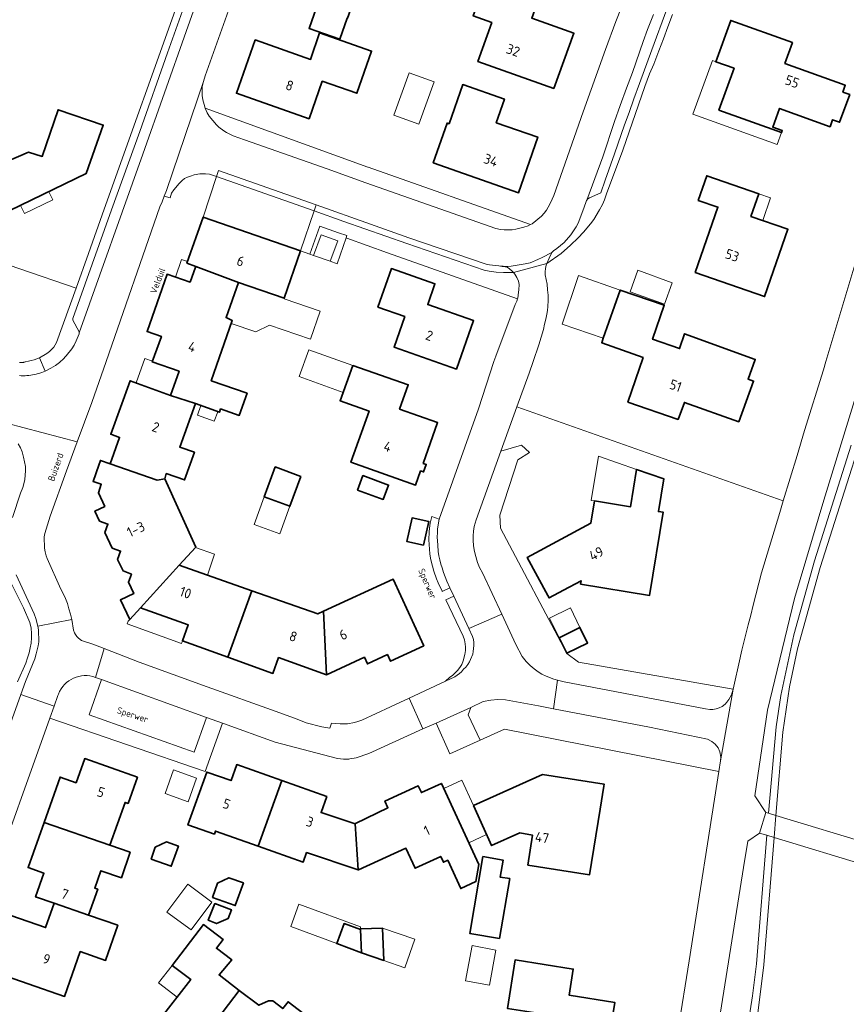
# Model space of a CAD drawing. Header units: metres. Extents: x 149984 to 156489, y 469398 to 478068.
# Tile 280 of 656: x 153667 to 153779, y 472412 to 472547. Entities that reach past the tile are written whole.
import ezdxf
from ezdxf.enums import TextEntityAlignment as Align

# ---------------------------------------------------------------- set-up
doc = ezdxf.new("R2010")
doc.units = ezdxf.units.M
doc.header["$LTSCALE"] = 0.75
for name, color, linetype, lineweight in [('B-WE-GR-BEPLANTING_CULTUUR_HEESTERS-GV', 252, 'Continuous', 18), ('B-WE-KW-KUNSTWERK_DEK-GV', 6, 'Continuous', 18), ('B-WE-OG-BEBOUWING-GV', 6, 'Continuous', 35), ('B-WE-OG-BEBOUWING-T18', 1, 'Continuous', 18), ('B-WE-OG-BEBOUWING_LAGE TRAFO-GV', 6, 'Continuous', 18), ('B-WE-OG-BEBOUWING_LUIFEL-GV', 6, 'Continuous', 18), ('B-WE-OG-BEBOUWING_OVERBOUWING-GV', 6, 'Continuous', 18), ('B-WE-OG-TERREIN_BEGROEID-GV', 252, 'Continuous', 18), ('B-WE-OG-TERREIN_ERF-GV', 252, 'Continuous', 18), ('B-WE-OG-TOPOGRAFIE-T18', 7, 'Continuous', 18), ('B-WE-OG-WATER-GV', 252, 'Continuous', 18), ('B-WE-VH-ONVERHARD-GV', 252, 'Continuous', 18), ('B-WE-VH-OPENVERHARDING_BETONSTRAATSTEEN-GV', 252, 'Continuous', 18), ('B-WE-VH-OPENVERHARDING_STRAATBAKSTEEN-GV', 252, 'Continuous', 18), ('B-WE-VH-OPENVERHARDING_TEGEL-GV', 252, 'Continuous', 18)]:
    doc.layers.add(name, color=color, linetype=linetype, lineweight=lineweight)
doc.styles.add('NLCS-ISO-M500-T18', font='NLCS-ISO.ttf', dxfattribs={"height": 0.9})
doc.styles.add('NLCS-ISO-M750-T18', font='NLCS-ISO.ttf', dxfattribs={"height": 1.35})

msp = doc.modelspace()

# ---------------------------------------------------------------- linework, layer by layer
at = {"layer": 'B-WE-GR-BEPLANTING_CULTUUR_HEESTERS-GV', "flags": 128}
for points in [[(153691.866, 472534.473), (153692.14, 472533.87), (153692.41, 472533.41), (153693.39, 472532.2), (153693.71, 472531.91), (153694.4, 472531.39), (153694.76, 472531.16), (153695.66, 472530.73), (153697.2, 472530.17), (153708.46, 472526.23), (153713.74, 472524.34), (153731.41, 472518.09), (153732.04, 472517.98), (153732.56, 472517.93), (153733.06, 472517.92), (153733.63, 472517.94), (153734.15, 472518.01), (153735.24, 472518.27), (153735.81, 472518.48), (153736.126, 472518.624), (153714.035, 472526.457), (153714, 472526.47)], [(153710.723, 472519.065), (153706.683, 472520.49), (153704.828, 472515.064), (153706.104, 472514.62), (153707.461, 472518.412), (153710.02, 472517.517), (153711.142, 472517.124), (153711.03, 472516.823), (153711.14, 472516.78), (153716.69, 472514.78), (153734.386, 472508.519), (153734.42, 472508.63), (153734.47, 472509.01), (153734.5, 472509.42), (153734.55, 472509.76), (153734.58, 472510.49), (153734.51, 472510.92), (153734.28, 472511.41), (153734.01, 472511.89), (153733.822, 472512.11), (153732.442, 472512.102), (153731.454, 472512.158), (153730.51, 472512.297), (153729.835, 472512.416), (153719.315, 472516.036)], [(153708.865, 472513.654), (153709.839, 472513.305), (153711.03, 472516.823), (153711.142, 472517.124), (153710.02, 472517.517), (153707.461, 472518.412), (153706.104, 472514.62), (153706.618, 472514.441), (153707.658, 472517.239), (153709.902, 472516.401)], [(153763.73, 472455.34), (153742.687, 472459.024), (153741.067, 472460.223), (153732.033, 472477.305), (153731.977, 472479.044), (153734.407, 472486.579), (153735.98, 472487.581), (153734.893, 472488.577), (153732.095, 472487.789), (153728.74, 472478.44), (153728.49, 472477.51), (153728.37, 472476.9), (153728.32, 472476.22), (153728.33, 472475.61), (153728.38, 472474.92), (153728.48, 472474.32), (153728.6, 472473.74), (153728.9, 472472.6), (153729.21, 472471.95), (153729.59, 472471.21), (153732.225, 472465.553), (153734.14, 472461.44), (153735, 472459.83), (153735.55, 472459.14), (153736.07, 472458.58), (153736.63, 472458.11), (153737.17, 472457.7), (153737.7, 472457.4), (153738.27, 472457.12), (153739.32, 472456.71), (153739.83, 472456.57), (153740.73, 472456.36), (153759.95, 472452.67), (153760.55, 472452.6), (153760.97, 472452.61), (153761.39, 472452.67), (153761.82, 472452.83), (153762.22, 472453.02), (153762.62, 472453.31), (153762.88, 472453.61), (153763.13, 472453.94), (153763.33, 472454.29), (153763.48, 472454.6)], [(153723.717, 472478.504), (153722.71, 472478.872), (153722.49, 472477.99), (153722.38, 472477.29), (153722.33, 472476.8), (153722.28, 472475.72), (153722.42, 472473.81), (153722.52, 472473.19), (153722.65, 472472.62), (153722.81, 472472.09), (153722.98, 472471.45), (153723.32, 472470.4), (153723.57, 472469.82), (153724.109, 472468.694), (153724.13, 472468.65), (153725.138, 472469.172), (153724.73, 472470.07), (153724.28, 472471.26), (153724.11, 472471.88), (153723.94, 472472.39), (153723.79, 472472.98), (153723.68, 472473.52), (153723.58, 472474.12), (153723.5, 472474.96), (153723.44, 472476.09), (153723.47, 472476.64), (153723.46, 472477.19)], [(153725.682, 472468.023), (153724.6, 472467.51), (153726.96, 472462.59), (153727.14, 472462.06), (153727.26, 472461.55), (153727.31, 472461.1), (153727.29, 472460.62), (153727.21, 472460.1), (153726.99, 472459.2), (153726.8, 472458.72), (153726.52, 472458.3), (153726.22, 472457.89), (153725.85, 472457.53), (153725.51, 472457.24), (153725.14, 472457), (153724.568, 472456.434), (153725.83, 472457.02), (153726.48, 472457.48), (153726.74, 472457.72), (153727.03, 472458.07), (153727.32, 472458.37), (153727.6, 472458.71), (153727.82, 472459.08), (153727.98, 472459.39), (153728.27, 472460.14), (153728.35, 472460.5), (153728.44, 472461.3), (153728.43, 472461.73), (153728.37, 472462.12), (153728.26, 472462.54), (153727.76, 472463.64)], [(153761.77, 472444.14), (153762, 472445.61), (153762.03, 472446.09), (153761.89, 472446.81), (153761.67, 472447.35), (153761.26, 472447.86), (153760.84, 472448.23), (153760.22, 472448.57), (153752.35, 472450.18), (153739.274, 472452.702), (153737.21, 472453.1), (153732.72, 472453.92), (153731.67, 472453.95), (153730.75, 472453.88), (153729.71, 472453.66), (153727.994, 472452.882), (153727.63, 472451.86), (153729.262, 472448.407), (153732.592, 472449.916)]]:
    msp.add_lwpolyline(points, close=True, dxfattribs=at)
for points in [[(153666.558, 472499.857), (153666.636, 472499.851), (153666.714, 472499.848), (153666.792, 472499.848), (153666.871, 472499.85), (153666.949, 472499.854), (153667.027, 472499.862), (153667.105, 472499.872), (153667.182, 472499.885), (153667.259, 472499.9), (153667.335, 472499.918), (153667.411, 472499.939), (153667.795, 472500.018), (153668.176, 472500.112), (153668.554, 472500.218), (153668.928, 472500.338), (153669.297, 472500.47), (153670.31, 472501.09), (153670.67, 472501.33), (153671.24, 472501.94), (153671.45, 472502.26), (153671.59, 472502.56), (153674.276, 472509.982), (153651.233, 472517.863)], [(153694.201, 472450.72), (153692.025, 472451.507), (153690.33, 472446.76), (153676.05, 472451.88), (153677.732, 472456.676), (153676.92, 472456.97)], [(153671.876, 472454.683), (153671.81, 472454.5), (153671.284, 472453.034), (153670.703, 472451.414), (153691.843, 472444.151), (153694.201, 472450.72)]]:
    msp.add_lwpolyline(points, dxfattribs=at)
at = {"layer": 'B-WE-GR-BEPLANTING_CULTUUR_HEESTERS-GV'}
msp.add_lwpolyline([(153676.92, 472456.97, 0.4077617), (153671.876, 472454.683)], format="xyb", dxfattribs=at)
at = {"layer": 'B-WE-KW-KUNSTWERK_DEK-GV', "flags": 128}
msp.add_lwpolyline([(153782.732, 472434.162), (153769.546, 472438.168), (153768.541, 472438.473), (153768.174, 472438.584), (153768.19, 472438.56), (153767.305, 472435.757), (153768.302, 472435.454), (153769.3, 472435.15), (153782.142, 472431.24), (153782.782, 472431.045), (153783.03, 472430.97), (153783.89, 472433.81), (153783.725, 472433.86)], close=True, dxfattribs=at)
at = {"layer": 'B-WE-OG-BEBOUWING-GV', "flags": 128}
for points in [[(153706.994, 472548.207), (153705.999, 472545.341), (153710.167, 472543.893), (153711.188, 472546.751), (153711.233, 472546.735), (153712.987, 472551.736), (153717.269, 472550.249), (153719.329, 472556.185), (153709.383, 472559.638), (153708.209, 472556.254), (153703.465, 472557.9), (153700.842, 472550.343)], [(153739.31, 472537.161), (153742.036, 472544.682), (153736.311, 472546.757), (153737.483, 472550.055), (153730.321, 472552.537), (153728.337, 472547.044), (153730.862, 472546.134), (153728.979, 472540.822)], [(153779.608, 472536.343), (153778.656, 472536.687), (153778.992, 472537.617), (153770.763, 472540.592), (153771.783, 472543.413), (153763.394, 472546.446), (153761.358, 472540.812), (153763.841, 472539.915), (153761.787, 472534.235), (153770.308, 472531.154), (153770.413, 472531.446), (153769.115, 472531.915), (153770.033, 472534.454), (153776.921, 472531.964), (153777.264, 472532.914), (153778.212, 472532.572)], [(153706.001, 472533.041), (153707.779, 472538.161), (153712.501, 472536.517), (153714.495, 472542.26), (153707.418, 472544.745), (153706.202, 472541.135), (153698.657, 472543.793), (153696.098, 472536.531)], [(153722.877, 472527.021), (153734.503, 472522.973), (153737.134, 472530.541), (153731.476, 472532.508), (153732.592, 472535.719), (153726.923, 472537.69), (153725.063, 472532.366), (153724.779, 472532.465)], [(153658.827, 472527.132), (153660.662, 472532.316), (153653.45, 472534.796), (153652.14, 472531.07), (153651.62, 472531.249), (153650.705, 472528.646), (153651.225, 472528.467), (153649.918, 472524.746), (153656.063, 472522.632), (153655.621, 472521.369), (153662.239, 472519.092), (153675.657, 472525.568), (153677.969, 472532.184), (153671.827, 472534.278), (153669.662, 472527.927), (153667.793, 472528.484), (153664.754, 472527.175), (153664.093, 472525.288)], [(153758.561, 472512.101), (153768.012, 472508.835), (153771.181, 472518.002), (153766.134, 472519.746), (153767.201, 472522.836), (153760.131, 472525.277), (153758.976, 472521.931), (153761.64, 472521.012)], [(153704.828, 472515.064), (153691.582, 472519.655), (153689.375, 472513.393), (153690.569, 472512.935), (153696.395, 472510.745), (153702.62, 472508.602)], [(153687.107, 472495.368), (153690.544, 472494.244), (153693.781, 472493.072), (153693.952, 472493.525), (153696.499, 472492.637), (153697.557, 472495.67), (153692.688, 472497.368), (153695.547, 472505.568), (153694.701, 472505.974), (153696.395, 472510.745), (153690.569, 472512.935), (153690.539, 472512.852), (153689.8, 472510.798), (153686.662, 472511.869), (153683.941, 472504.066), (153685.883, 472503.403), (153684.651, 472499.923), (153688.287, 472498.648)], [(153719.036, 472506.109), (153717.568, 472501.943), (153726.054, 472498.951), (153728.384, 472505.555), (153722.143, 472507.734), (153723.132, 472510.567), (153717.193, 472512.64), (153715.36, 472507.392)], [(153751.48, 472500.534), (153749.39, 472494.453), (153756.232, 472492.101), (153757.084, 472494.412), (153764.488, 472491.776), (153766.508, 472497.317), (153765.761, 472497.584), (153766.74, 472500.274), (153757.108, 472503.755), (153756.422, 472501.735), (153752.76, 472503.011), (153754.348, 472507.654), (153748.361, 472509.702), (153746.048, 472503.166), (153745.825, 472502.535)], [(153711.951, 472499.428), (153710.219, 472494.632), (153714.16, 472493.243), (153711.697, 472486.255), (153720.487, 472483.157), (153721.168, 472485.09), (153721.593, 472484.94), (153721.952, 472485.96), (153721.528, 472486.109), (153723.489, 472491.673), (153718.304, 472493.502), (153719.501, 472496.812)], [(153686.38, 472484.01), (153686.545, 472484.715), (153689.051, 472483.852), (153690.382, 472487.617), (153688.39, 472488.33), (153690.544, 472494.244), (153687.107, 472495.368), (153681.63, 472497.356), (153679.003, 472490.086), (153680.199, 472489.654), (153678.935, 472486.046), (153685.297, 472483.826)], [(153678.935, 472486.046), (153677.584, 472486.514), (153677.355, 472485.853), (153676.597, 472483.663), (153677.711, 472483.277), (153677.308, 472482.112), (153678.188, 472480.255), (153676.831, 472479.616), (153677.474, 472478.25), (153678.616, 472477.833), (153678.203, 472476.701), (153679.201, 472474.582), (153680.343, 472474.165), (153679.93, 472473.034), (153680.671, 472471.46), (153681.813, 472471.043), (153681.4, 472469.911), (153682.126, 472468.369), (153680.319, 472467.519), (153681.574, 472464.853), (153683.034, 472466.454), (153688.31, 472472.239), (153690.566, 472474.712), (153686.38, 472484.01), (153685.297, 472483.826)], [(153704.891, 472484.339), (153701.398, 472485.625), (153699.9, 472481.556), (153703.393, 472480.27)], [(153712.604, 472482.472), (153716.083, 472481.191), (153716.808, 472483.16), (153713.329, 472484.441)], [(153740.65, 472468.853), (153743.032, 472470.122), (153742.958, 472469.668), (153752.33, 472468.113), (153754.212, 472479.448), (153753.558, 472479.556), (153754.292, 472483.992), (153750.573, 472485.278), (153749.73, 472480.19), (153744.837, 472481), (153744.334, 472477.961), (153735.693, 472473.296), (153738.496, 472468.1), (153738.661, 472467.794)], [(153721.58, 472474.974), (153722.281, 472478.203), (153720.021, 472478.694), (153719.32, 472475.465)], [(153683.034, 472466.454), (153689.55, 472464.121), (153688.763, 472461.943), (153694.913, 472459.721), (153698.217, 472468.761), (153688.31, 472472.239)], [(153708.375, 472457.326), (153713.526, 472459.716), (153713.947, 472458.809), (153716.668, 472460.072), (153717.089, 472459.165), (153721.615, 472461.265), (153717.44, 472470.343), (153707.954, 472465.982)], [(153698.217, 472468.761), (153694.913, 472459.721), (153701.063, 472457.499), (153701.846, 472459.668), (153708.375, 472457.326), (153707.954, 472465.982), (153707.164, 472465.619)], [(153741.061, 472460.245), (153743.91, 472461.64), (153742.87, 472463.764), (153740.021, 472462.369)], [(153678.876, 472434.094), (153680.948, 472439.937), (153681.362, 472439.79), (153682.63, 472443.365), (153675.449, 472445.912), (153674.277, 472442.606), (153672.106, 472443.376), (153669.91, 472437.186)], [(153699.071, 472433.984), (153702.263, 472442.901), (153696.14, 472445.08), (153695.37, 472442.91), (153692.07, 472444.07), (153689.51, 472436.88), (153693.1, 472435.62), (153693.25, 472436.04)], [(153730.273, 472435.307), (153730.837, 472434.048), (153734.697, 472435.777), (153736.423, 472435.475), (153735.785, 472431.405), (153744.172, 472430.088), (153745.627, 472439.01), (153746.135, 472442.129), (153746.182, 472442.415), (153737.78, 472443.735), (153728.384, 472439.524), (153730.247, 472435.365)], [(153702.263, 472442.901), (153699.071, 472433.984), (153705.2, 472431.82), (153705.65, 472433.1), (153712.666, 472430.765), (153712.268, 472437.037), (153707.63, 472438.55), (153708.39, 472440.72)], [(153712.666, 472430.765), (153712.704, 472430.753), (153712.73, 472430.744), (153719.167, 472433.69), (153720.436, 472430.961), (153723.92, 472432.58), (153724.283, 472431.796), (153724.861, 472432.063), (153726.647, 472428.2), (153728.701, 472429.149), (153729.115, 472431.488), (153724.011, 472442.534), (153721.28, 472441.272), (153720.861, 472442.179), (153716.318, 472440.115), (153716.731, 472439.205), (153712.31, 472437.057), (153712.268, 472437.037)], [(153678.876, 472434.094), (153669.91, 472437.186), (153667.738, 472431.061), (153669.903, 472430.293), (153668.76, 472427.07), (153671.279, 472426.199), (153675.965, 472424.569), (153677.23, 472428.12), (153676.81, 472428.27), (153677.651, 472430.64), (153680.444, 472429.676), (153681.639, 472433.141)], [(153684.49, 472432.214), (153687.237, 472431.242), (153688.209, 472433.992), (153686.594, 472434.564), (153685.063, 472433.833)], [(153731.91, 472421.39), (153733.307, 472429.554), (153732.004, 472429.777), (153732.399, 472432.08), (153729.653, 472432.551), (153727.857, 472422.085)], [(153692.833, 472427.004), (153695.938, 472425.879), (153697.056, 472428.963), (153695.079, 472429.679), (153693.542, 472428.96)], [(153671.279, 472426.199), (153670.129, 472422.883), (153665.404, 472424.521), (153662.781, 472416.952), (153672.72, 472413.507), (153674.836, 472419.612), (153678.285, 472418.415), (153679.943, 472423.195), (153675.965, 472424.569)], [(153693.162, 472426.182), (153692.269, 472423.879), (153693.406, 472423.438), (153694.958, 472424.123), (153695.417, 472425.307)], [(153696.495, 472414.332), (153693.744, 472416.431), (153695.461, 472418.516), (153693.37, 472420.079), (153694.28, 472421.271), (153691.641, 472423.288), (153687.346, 472417.727), (153689.885, 472415.81), (153685.591, 472410.299), (153690.518, 472406.518)], [(153713.012, 472422.606), (153710.753, 472423.437), (153709.752, 472420.719), (153713.144, 472419.471)], [(153713.144, 472419.471), (153716.159, 472418.426), (153715.973, 472422.826), (153713.008, 472422.701), (153713.012, 472422.606)], [(153746.55, 472406.036), (153747.381, 472411.27), (153747.609, 472412.702), (153741.399, 472413.69), (153741.964, 472417.245), (153734.054, 472418.501), (153733, 472411.875), (153737.126, 472411.219), (153736.328, 472406.192), (153746.322, 472404.604)], [(153690.518, 472406.518), (153695.447, 472402.736), (153699.52, 472407.963), (153702.912, 472405.323), (153706.619, 472410.086), (153703.141, 472412.792), (153702.421, 472411.867), (153701.068, 472412.919), (153700.482, 472412.89), (153699.151, 472412.305), (153696.495, 472414.332)]]:
    msp.add_lwpolyline(points, close=True, dxfattribs=at)
at = {"layer": 'B-WE-OG-BEBOUWING_LAGE TRAFO-GV', "flags": 128}
msp.add_lwpolyline([(153706.618, 472514.441), (153708.865, 472513.654), (153709.902, 472516.401), (153707.658, 472517.239)], close=True, dxfattribs=at)
at = {"layer": 'B-WE-OG-BEBOUWING_LUIFEL-GV', "flags": 128}
for points in [[(153761.358, 472540.812), (153760.89, 472540.981), (153758.252, 472533.688), (153769.724, 472529.54), (153770.308, 472531.154), (153761.787, 472534.235), (153763.841, 472539.915)], [(153666.704, 472521.247), (153667.238, 472520.139), (153671.1, 472522.002), (153670.565, 472523.111)], [(153767.201, 472522.836), (153766.134, 472519.746), (153767.761, 472519.184), (153768.828, 472522.274)], [(153689.375, 472513.393), (153689.447, 472513.598), (153688.609, 472513.884), (153687.79, 472511.484), (153689.8, 472510.798), (153690.569, 472512.935)], [(153748.361, 472509.702), (153742.658, 472511.72), (153740.426, 472505.072), (153746.048, 472503.166)], [(153696.395, 472510.745), (153694.701, 472505.974), (153695.547, 472505.568), (153695.41, 472505.171), (153698.736, 472504.019), (153700.608, 472504.94), (153706.191, 472503.033), (153707.491, 472506.836), (153702.589, 472508.511), (153702.62, 472508.602)], [(153710.629, 472495.766), (153711.951, 472499.428), (153705.958, 472501.592), (153704.636, 472497.931)], [(153684.651, 472499.923), (153684.688, 472500.028), (153683.65, 472500.405), (153682.437, 472497.063), (153687.107, 472495.368), (153688.287, 472498.648)], [(153744.837, 472481), (153749.73, 472480.19), (153750.573, 472485.278), (153745.379, 472487.074), (153744.386, 472481.075)], [(153703.393, 472480.27), (153699.9, 472481.556), (153698.511, 472477.782), (153702.004, 472476.496)], [(153690.516, 472474.658), (153688.31, 472472.239), (153692.144, 472470.893), (153693.142, 472473.736)], [(153683.034, 472466.454), (153681.574, 472464.853), (153681.372, 472464.632), (153681.243, 472464.272), (153688.639, 472461.6), (153688.763, 472461.943), (153689.55, 472464.121)], [(153740.021, 472462.369), (153742.87, 472463.764), (153741.561, 472466.437), (153738.713, 472465.042)], [(153724.343, 472441.815), (153727.745, 472434.453), (153730.157, 472435.567), (153728.384, 472439.524), (153726.801, 472442.95)], [(153710.753, 472423.437), (153713.012, 472422.606), (153712.996, 472422.986), (153704.612, 472426.072), (153703.49, 472423.024), (153709.752, 472420.719)], [(153715.973, 472422.826), (153716.159, 472418.426), (153719.033, 472417.429), (153720.375, 472421.301)], [(153687.346, 472417.727), (153685.518, 472415.381), (153688.027, 472413.426), (153689.885, 472415.81)]]:
    msp.add_lwpolyline(points, close=True, dxfattribs=at)
at = {"layer": 'B-WE-OG-BEBOUWING_OVERBOUWING-GV', "flags": 128}
for points in [[(153723.007, 472538.081), (153719.603, 472539.302), (153717.532, 472533.529), (153720.935, 472532.308)], [(153749.689, 472509.485), (153754.37, 472507.795), (153755.424, 472510.717), (153750.744, 472512.406)], [(153691.28, 472493.977), (153690.811, 472492.683), (153693.088, 472491.859), (153693.557, 472493.153)], [(153686.396, 472441.146), (153689.531, 472440.035), (153690.667, 472443.242), (153687.533, 472444.353)], [(153689.471, 472428.808), (153686.647, 472425.009), (153689.925, 472422.572), (153692.749, 472426.372)], [(153727.309, 472415.651), (153730.544, 472415.049), (153731.434, 472419.835), (153728.198, 472420.436)]]:
    msp.add_lwpolyline(points, close=True, dxfattribs=at)
at = {"layer": 'B-WE-OG-TERREIN_BEGROEID-GV', "flags": 128}
for points in [[(153781.871, 472500), (153776.06, 472481.1), (153772.06, 472467.7), (153768.42, 472452.52), (153766.69, 472440.85), (153768.174, 472438.584), (153768.541, 472438.473), (153769.565, 472450.216), (153770.217, 472454.478), (153771.982, 472462.782), (153774.786, 472472.828), (153779.803, 472488.581)], [(153779.803, 472488.581), (153774.786, 472472.828), (153771.982, 472462.782), (153770.217, 472454.478), (153769.565, 472450.216), (153768.541, 472438.473), (153769.546, 472438.168), (153770.47, 472449.52), (153771.41, 472455.66), (153772.48, 472460.83), (153775.55, 472471.93), (153784.489, 472500)], [(153766.93, 472410.14), (153767.89, 472417.83), (153769.3, 472435.15), (153769.546, 472438.168), (153768.541, 472438.473), (153768.174, 472438.584), (153768.19, 472438.56), (153767.305, 472435.757), (153768.302, 472435.454), (153766.895, 472417.933), (153766.35, 472413.571), (153765.371, 472407.179)], [(153765.371, 472407.179), (153766.35, 472413.571), (153766.895, 472417.933), (153768.302, 472435.454), (153767.305, 472435.757), (153765.73, 472434.67), (153765.11, 472431.08), (153757.54, 472383.42)]]:
    msp.add_lwpolyline(points, dxfattribs=at)
at = {"layer": 'B-WE-OG-TERREIN_ERF-GV', "flags": 128}
for points in [[(153666.499, 472587.068), (153649.921, 472540.687), (153647.551, 472534.195), (153647.686, 472532.437), (153648.66, 472531.601), (153647.76, 472526.82), (153647.453, 472525.589), (153647.097, 472524.157), (153646.964, 472522.22), (153646.964, 472521.067), (153647.453, 472519.95), (153649.094, 472518.657), (153651.233, 472517.863), (153674.276, 472509.982), (153675.98, 472514.68), (153678.12, 472520.75), (153688.66, 472550.4)], [(153695.5, 472549.07), (153691.84, 472538.88), (153691.6, 472538.14), (153691.46, 472537.46), (153691.42, 472536.89), (153691.45, 472536.22), (153691.53, 472535.62), (153691.7, 472534.97), (153691.866, 472534.473), (153714, 472526.47), (153714.035, 472526.457), (153736.126, 472518.624), (153736.38, 472518.74), (153737.65, 472519.78), (153738.01, 472520.19), (153738.31, 472520.6), (153738.56, 472521.01), (153738.83, 472521.52), (153739.08, 472522.1), (153739.33, 472522.59), (153743.32, 472534), (153746.34, 472542.49), (153747.74, 472546.3), (153750.26, 472552.63)], [(153755.45, 472547.25), (153754.81, 472545.55), (153754.24, 472543.92), (153753.6, 472542.31), (153752.93, 472540.49), (153752.34, 472539.15), (153751.72, 472537.44), (153748.71, 472528.77), (153746.5, 472522.81), (153746.22, 472522.01), (153745.94, 472521.35), (153745.54, 472520.64), (153744.76, 472519.33), (153744.32, 472518.75), (153743.33, 472517.62), (153742.61, 472516.85), (153741.57, 472515.84), (153740.29, 472514.69), (153738.365, 472513.311), (153738.29, 472513.11), (153738.16, 472512.63), (153738.13, 472512.18), (153738.14, 472511.81), (153738.39, 472510.53), (153738.47, 472509.75), (153738.52, 472509.01), (153738.53, 472508.31), (153738.51, 472507.48), (153738.45, 472506.93), (153738.37, 472506.44), (153738.21, 472505.76), (153738.02, 472505.07), (153737.89, 472504.35), (153737.26, 472502.26), (153736.499, 472500), (153735.96, 472498.4), (153734.284, 472493.799), (153770.528, 472480.993), (153772.45, 472487.17), (153773.44, 472490.61), (153776.01, 472498.86), (153776.35, 472500), (153780.29, 472513.13)], [(153666.29, 472456.34), (153667.42, 472458.9), (153667.68, 472459.64), (153667.88, 472460.31), (153668.04, 472460.97), (153668.15, 472461.61), (153668.22, 472462.34), (153668.23, 472462.94), (153668.17, 472463.68), (153668, 472464.42), (153667.11, 472466.44), (153665.41, 472469.87)], [(153754.73, 472399.66), (153757.74, 472418.37), (153761.77, 472444.14), (153732.592, 472449.916), (153729.262, 472448.407), (153725.175, 472446.555), (153723.28, 472450.746), (153721.5, 472449.939), (153714.11, 472446.59), (153712.39, 472446.03), (153711.52, 472445.85), (153711.397, 472445.846), (153710.67, 472445.82), (153709.85, 472445.9), (153701.39, 472448.12), (153694.353, 472450.665), (153694.201, 472450.72), (153691.843, 472444.151), (153670.703, 472451.414), (153662.159, 472427.606), (153659.084, 472418.866)], [(153665.404, 472424.521), (153670.129, 472422.883), (153671.279, 472426.199), (153668.76, 472427.07), (153669.903, 472430.293), (153667.738, 472431.061), (153669.91, 472437.186), (153672.106, 472443.376), (153674.277, 472442.606), (153675.449, 472445.912), (153682.63, 472443.365), (153681.362, 472439.79), (153680.948, 472439.937), (153678.876, 472434.094), (153681.639, 472433.141), (153680.444, 472429.676), (153677.651, 472430.64), (153676.81, 472428.27), (153677.23, 472428.12), (153675.965, 472424.569), (153679.943, 472423.195), (153678.285, 472418.415), (153674.836, 472419.612), (153672.72, 472413.507), (153662.781, 472416.952)]]:
    msp.add_lwpolyline(points, dxfattribs=at)
for points in [[(153705.999, 472545.341), (153706.994, 472548.207), (153700.842, 472550.343), (153703.465, 472557.9), (153708.209, 472556.254), (153709.383, 472559.638), (153719.329, 472556.185), (153717.269, 472550.249), (153712.987, 472551.736), (153711.233, 472546.735), (153711.188, 472546.751), (153710.167, 472543.893)], [(153739.31, 472537.161), (153728.979, 472540.822), (153730.862, 472546.134), (153728.337, 472547.044), (153730.321, 472552.537), (153737.483, 472550.055), (153736.311, 472546.757), (153742.036, 472544.682)], [(153770.308, 472531.154), (153761.787, 472534.235), (153763.841, 472539.915), (153761.358, 472540.812), (153763.394, 472546.446), (153771.783, 472543.413), (153770.763, 472540.592), (153778.992, 472537.617), (153778.656, 472536.687), (153779.608, 472536.343), (153778.212, 472532.572), (153777.264, 472532.914), (153776.921, 472531.964), (153770.033, 472534.454), (153769.115, 472531.915), (153770.413, 472531.446)], [(153706.001, 472533.041), (153696.098, 472536.531), (153698.657, 472543.793), (153706.202, 472541.135), (153707.418, 472544.745), (153714.495, 472542.26), (153712.501, 472536.517), (153707.779, 472538.161)], [(153722.877, 472527.021), (153724.779, 472532.465), (153725.063, 472532.366), (153726.923, 472537.69), (153732.592, 472535.719), (153731.476, 472532.508), (153737.134, 472530.541), (153734.503, 472522.973)], [(153658.827, 472527.132), (153664.093, 472525.288), (153664.754, 472527.175), (153667.793, 472528.484), (153669.662, 472527.927), (153671.827, 472534.278), (153677.969, 472532.184), (153675.657, 472525.568), (153662.239, 472519.092), (153655.621, 472521.369), (153656.063, 472522.632), (153649.918, 472524.746), (153651.225, 472528.467), (153650.705, 472528.646), (153651.62, 472531.249), (153652.14, 472531.07), (153653.45, 472534.796), (153660.662, 472532.316)], [(153694.913, 472459.721), (153688.763, 472461.943), (153689.55, 472464.121), (153683.034, 472466.454), (153681.574, 472464.853), (153680.319, 472467.519), (153682.126, 472468.369), (153681.4, 472469.911), (153681.813, 472471.043), (153680.671, 472471.46), (153679.93, 472473.034), (153680.343, 472474.165), (153679.201, 472474.582), (153678.203, 472476.701), (153678.616, 472477.833), (153677.474, 472478.25), (153676.831, 472479.616), (153678.188, 472480.255), (153677.308, 472482.112), (153677.711, 472483.277), (153676.597, 472483.663), (153677.355, 472485.853), (153677.584, 472486.514), (153678.935, 472486.046), (153680.199, 472489.654), (153679.003, 472490.086), (153681.63, 472497.356), (153687.107, 472495.368), (153688.287, 472498.648), (153684.651, 472499.923), (153685.883, 472503.403), (153683.941, 472504.066), (153686.662, 472511.869), (153689.8, 472510.798), (153690.539, 472512.852), (153690.569, 472512.935), (153689.375, 472513.393), (153691.582, 472519.655), (153693.373, 472525.183), (153692.424, 472525.489), (153691.887, 472525.527), (153691.138, 472525.527), (153690.351, 472525.402), (153689.84, 472525.24), (153689.428, 472525.09), (153689.041, 472524.89), (153688.716, 472524.615), (153688.304, 472524.216), (153687.592, 472523.38), (153687.28, 472522.893), (153687.068, 472522.268), (153686.278, 472522.509), (153685.99, 472521.75), (153685.67, 472521.07), (153678.352, 472500), (153676.4, 472494.38), (153674.409, 472489.038), (153672.958, 472485.11), (153670.74, 472478.9), (153670.021, 472476.583), (153669.94, 472476.09), (153669.99, 472474.55), (153670.07, 472474.07), (153670.2, 472473.52), (153670.346, 472473.156), (153672.2, 472468.98), (153672.57, 472468.32), (153672.85, 472467.71), (153673.1, 472467.01), (153673.27, 472466.28), (153673.5, 472465.57), (153673.69, 472464.87), (153673.932, 472463.382), (153674.08, 472463.02), (153674.2, 472462.79), (153674.39, 472462.52), (153674.613, 472462.297), (153675.03, 472462.01), (153676.55, 472461.48), (153678.078, 472460.888), (153682.87, 472459.03), (153692.12, 472455.67), (153701.53, 472452.33), (153704.37, 472451.26), (153705.6, 472450.76), (153707.73, 472450.21), (153708.83, 472450.03), (153709.05, 472450.75), (153709.629, 472450.696), (153710.24, 472450.64), (153710.75, 472450.64), (153711.23, 472450.66), (153712.19, 472450.84), (153712.651, 472450.948), (153713.17, 472451.14), (153717.095, 472452.963), (153719.602, 472454.127), (153724.568, 472456.434), (153725.14, 472457), (153725.51, 472457.24), (153725.85, 472457.53), (153726.22, 472457.89), (153726.52, 472458.3), (153726.8, 472458.72), (153726.99, 472459.2), (153727.21, 472460.1), (153727.29, 472460.62), (153727.31, 472461.1), (153727.26, 472461.55), (153727.14, 472462.06), (153726.96, 472462.59), (153724.6, 472467.51), (153725.682, 472468.023), (153725.138, 472469.172), (153724.13, 472468.65), (153724.109, 472468.694), (153723.57, 472469.82), (153723.32, 472470.4), (153722.98, 472471.45), (153722.81, 472472.09), (153722.65, 472472.62), (153722.52, 472473.19), (153722.42, 472473.81), (153722.28, 472475.72), (153722.33, 472476.8), (153722.38, 472477.29), (153722.49, 472477.99), (153722.71, 472478.872), (153723.717, 472478.504), (153729.044, 472493.557), (153731.163, 472500), (153731.4, 472500.72), (153734.06, 472507.75), (153734.29, 472508.2), (153734.386, 472508.519), (153716.69, 472514.78), (153711.14, 472516.78), (153711.03, 472516.823), (153709.839, 472513.305), (153708.865, 472513.654), (153706.618, 472514.441), (153706.104, 472514.62), (153704.828, 472515.064), (153702.62, 472508.602), (153696.395, 472510.745), (153694.701, 472505.974), (153695.547, 472505.568), (153692.688, 472497.368), (153697.557, 472495.67), (153696.499, 472492.637), (153693.952, 472493.525), (153693.781, 472493.072), (153690.544, 472494.244), (153688.39, 472488.33), (153690.382, 472487.617), (153689.051, 472483.852), (153686.545, 472484.715), (153686.38, 472484.01), (153690.566, 472474.712), (153688.31, 472472.239), (153698.217, 472468.761), (153707.164, 472465.619), (153707.954, 472465.982), (153717.44, 472470.343), (153721.615, 472461.265), (153717.089, 472459.165), (153716.668, 472460.072), (153713.947, 472458.809), (153713.526, 472459.716), (153708.375, 472457.326), (153701.846, 472459.668), (153701.063, 472457.499)], [(153767.201, 472522.836), (153766.134, 472519.746), (153771.181, 472518.002), (153768.012, 472508.835), (153758.561, 472512.101), (153761.64, 472521.012), (153758.976, 472521.931), (153760.131, 472525.277)], [(153719.036, 472506.109), (153715.36, 472507.392), (153717.193, 472512.64), (153723.132, 472510.567), (153722.143, 472507.734), (153728.384, 472505.555), (153726.054, 472498.951), (153717.568, 472501.943)], [(153751.48, 472500.534), (153745.825, 472502.535), (153746.048, 472503.166), (153748.361, 472509.702), (153754.348, 472507.654), (153752.76, 472503.011), (153756.422, 472501.735), (153757.108, 472503.755), (153766.74, 472500.274), (153765.761, 472497.584), (153766.508, 472497.317), (153764.488, 472491.776), (153757.084, 472494.412), (153756.232, 472492.101), (153749.39, 472494.453)], [(153710.219, 472494.632), (153711.951, 472499.428), (153719.501, 472496.812), (153718.304, 472493.502), (153723.489, 472491.673), (153721.528, 472486.109), (153721.952, 472485.96), (153721.593, 472484.94), (153721.168, 472485.09), (153720.487, 472483.157), (153711.697, 472486.255), (153714.16, 472493.243)], [(153732.095, 472487.789), (153734.893, 472488.577), (153735.98, 472487.581), (153734.407, 472486.579), (153731.977, 472479.044), (153732.033, 472477.305), (153741.067, 472460.223), (153742.687, 472459.024), (153763.73, 472455.34), (153763.89, 472456.17), (153764.51, 472458.81), (153764.9, 472460.69), (153765.75, 472464.1), (153766.13, 472465.46), (153766.45, 472466.79), (153767.58, 472471.19), (153770.08, 472479.4), (153770.528, 472480.993), (153734.284, 472493.799)], [(153704.891, 472484.339), (153703.393, 472480.27), (153699.9, 472481.556), (153701.398, 472485.625)], [(153712.604, 472482.472), (153713.329, 472484.441), (153716.808, 472483.16), (153716.083, 472481.191)], [(153743.032, 472470.122), (153740.65, 472468.853), (153738.661, 472467.794), (153738.496, 472468.1), (153735.693, 472473.296), (153744.334, 472477.961), (153744.837, 472481), (153749.73, 472480.19), (153750.573, 472485.278), (153754.292, 472483.992), (153753.558, 472479.556), (153754.212, 472479.448), (153752.33, 472468.113), (153742.958, 472469.668)], [(153721.58, 472474.974), (153719.32, 472475.465), (153720.021, 472478.694), (153722.281, 472478.203)], [(153741.061, 472460.245), (153740.021, 472462.369), (153742.87, 472463.764), (153743.91, 472461.64)], [(153699.071, 472433.984), (153693.25, 472436.04), (153693.1, 472435.62), (153689.51, 472436.88), (153692.07, 472444.07), (153695.37, 472442.91), (153696.14, 472445.08), (153702.263, 472442.901), (153708.39, 472440.72), (153707.63, 472438.55), (153712.268, 472437.037), (153712.31, 472437.057), (153716.731, 472439.205), (153716.318, 472440.115), (153720.861, 472442.179), (153721.28, 472441.272), (153724.011, 472442.534), (153729.115, 472431.488), (153728.701, 472429.149), (153726.647, 472428.2), (153724.861, 472432.063), (153724.283, 472431.796), (153723.92, 472432.58), (153720.436, 472430.961), (153719.167, 472433.69), (153712.73, 472430.744), (153712.704, 472430.753), (153712.666, 472430.765), (153705.65, 472433.1), (153705.2, 472431.82)], [(153730.837, 472434.048), (153730.273, 472435.307), (153730.247, 472435.365), (153728.384, 472439.524), (153737.78, 472443.735), (153746.182, 472442.415), (153746.135, 472442.129), (153745.627, 472439.01), (153744.172, 472430.088), (153735.785, 472431.405), (153736.423, 472435.475), (153734.697, 472435.777)], [(153684.49, 472432.214), (153685.063, 472433.833), (153686.594, 472434.564), (153688.209, 472433.992), (153687.237, 472431.242)], [(153733.307, 472429.554), (153731.91, 472421.39), (153727.857, 472422.085), (153729.653, 472432.551), (153732.399, 472432.08), (153732.004, 472429.777)], [(153692.833, 472427.004), (153693.542, 472428.96), (153695.079, 472429.679), (153697.056, 472428.963), (153695.938, 472425.879)], [(153693.162, 472426.182), (153695.417, 472425.307), (153694.958, 472424.123), (153693.406, 472423.438), (153692.269, 472423.879)], [(153699.52, 472407.963), (153695.447, 472402.736), (153690.518, 472406.518), (153685.591, 472410.299), (153689.885, 472415.81), (153687.346, 472417.727), (153691.641, 472423.288), (153694.28, 472421.271), (153693.37, 472420.079), (153695.461, 472418.516), (153693.744, 472416.431), (153696.495, 472414.332), (153699.151, 472412.305), (153700.482, 472412.89), (153701.068, 472412.919), (153702.421, 472411.867), (153703.141, 472412.792), (153706.619, 472410.086), (153702.912, 472405.323)], [(153715.973, 472422.826), (153716.159, 472418.426), (153713.144, 472419.471), (153709.752, 472420.719), (153710.753, 472423.437), (153713.012, 472422.606), (153713.008, 472422.701)], [(153747.381, 472411.27), (153746.55, 472406.036), (153746.322, 472404.604), (153736.328, 472406.192), (153737.126, 472411.219), (153733, 472411.875), (153734.054, 472418.501), (153741.964, 472417.245), (153741.399, 472413.69), (153747.609, 472412.702)]]:
    msp.add_lwpolyline(points, close=True, dxfattribs=at)
at = {"layer": 'B-WE-OG-WATER-GV', "flags": 128}
msp.add_lwpolyline([(153784.489, 472500), (153775.55, 472471.93), (153772.48, 472460.83), (153771.41, 472455.66), (153770.47, 472449.52), (153769.546, 472438.168), (153769.3, 472435.15), (153767.89, 472417.83), (153766.93, 472410.14)], dxfattribs=at)
at = {"layer": 'B-WE-VH-ONVERHARD-GV', "flags": 128}
msp.add_lwpolyline([(153768.541, 472438.473), (153768.174, 472438.584), (153768.19, 472438.56), (153767.305, 472435.757), (153768.302, 472435.454), (153769.3, 472435.15), (153782.142, 472431.24), (153782.782, 472431.045), (153783.03, 472430.97), (153783.89, 472433.81), (153783.725, 472433.86), (153782.732, 472434.162), (153769.546, 472438.168)], close=True, dxfattribs=at)
at = {"layer": 'B-WE-VH-OPENVERHARDING_BETONSTRAATSTEEN-GV', "flags": 128}
for points in [[(153703.27, 472584.45), (153689.26, 472544.94), (153683.35, 472528.22), (153674.694, 472503.898), (153674.7, 472503.76), (153674.3, 472502.8), (153674, 472502.21), (153673.68, 472501.69), (153672.92, 472500.76), (153672.46, 472500.26), (153672.167, 472500), (153672.02, 472499.87), (153671.46, 472499.44), (153670.85, 472499.08), (153670.069, 472498.688), (153669.832, 472498.587), (153669.592, 472498.495), (153669.349, 472498.411), (153669.103, 472498.335), (153668.855, 472498.268), (153668.604, 472498.21), (153668.352, 472498.16), (153668.098, 472498.119), (153667.843, 472498.087), (153667.587, 472498.064), (153667.33, 472498.049), (153667.073, 472498.043), (153666.815, 472498.047), (153666.558, 472498.059)], [(153689.68, 472550.31), (153686.72, 472542.02), (153682.94, 472531.32), (153679.1, 472520.66), (153673.84, 472505.82), (153673.84, 472505.61), (153674.69, 472504.01), (153674.694, 472503.898), (153683.35, 472528.22), (153689.26, 472544.94), (153703.27, 472584.45)], [(153750.26, 472552.63), (153747.74, 472546.3), (153746.34, 472542.49), (153743.32, 472534), (153739.33, 472522.59), (153739.08, 472522.1), (153738.83, 472521.52), (153738.56, 472521.01), (153738.31, 472520.6), (153738.01, 472520.19), (153737.65, 472519.78), (153736.38, 472518.74), (153736.126, 472518.624), (153735.81, 472518.48), (153735.24, 472518.27), (153734.15, 472518.01), (153733.63, 472517.94), (153733.06, 472517.92), (153732.56, 472517.93), (153732.04, 472517.98), (153731.41, 472518.09), (153713.74, 472524.34), (153708.46, 472526.23), (153697.2, 472530.17), (153695.66, 472530.73), (153694.76, 472531.16), (153694.4, 472531.39), (153693.71, 472531.91), (153693.39, 472532.2), (153692.41, 472533.41), (153692.14, 472533.87), (153691.866, 472534.473), (153691.7, 472534.97), (153691.53, 472535.62), (153691.45, 472536.22), (153691.42, 472536.89), (153691.46, 472537.46), (153691.6, 472538.14), (153686.57, 472523.28), (153686.278, 472522.509), (153687.068, 472522.268), (153687.28, 472522.893), (153687.592, 472523.38), (153688.304, 472524.216), (153688.716, 472524.615), (153689.041, 472524.89), (153689.428, 472525.09), (153689.84, 472525.24), (153690.351, 472525.402), (153691.138, 472525.527), (153691.887, 472525.527), (153692.424, 472525.489), (153693.373, 472525.183), (153693.654, 472525.985), (153706.963, 472521.309), (153714.36, 472518.71), (153719.59, 472516.84), (153730.11, 472513.22), (153730.56, 472513.14), (153731.81, 472513.02), (153733.07, 472512.94), (153733.5, 472512.95), (153735.41, 472513.27), (153736.1, 472513.44), (153737.13, 472513.86), (153737.74, 472514.14), (153739.06, 472514.81), (153739.29, 472515.05), (153739.73, 472515.37), (153740.7, 472516.2), (153741.61, 472517.25), (153741.98, 472517.77), (153742.35, 472518.34), (153742.62, 472518.84), (153743.4, 472520.86), (153743.76, 472521.9), (153743.792, 472521.94), (153745.97, 472527.86), (153747.56, 472532.69), (153748.33, 472534.85), (153749.2, 472537.22), (153750.01, 472539.33), (153751.47, 472543.57), (153752.08, 472545.18), (153752.9, 472547.23)], [(153662.339, 472492.231), (153674.409, 472489.038), (153676.4, 472494.38), (153678.352, 472500), (153685.67, 472521.07), (153685.99, 472521.75), (153686.278, 472522.509), (153686.57, 472523.28), (153691.6, 472538.14), (153691.84, 472538.88), (153695.5, 472549.07)], [(153752.9, 472547.23), (153752.08, 472545.18), (153751.47, 472543.57), (153750.01, 472539.33), (153749.2, 472537.22), (153748.33, 472534.85), (153747.56, 472532.69), (153745.97, 472527.86), (153743.792, 472521.94), (153743.94, 472522.13), (153744.15, 472522.26), (153745.727, 472522.95), (153746.3, 472524.69), (153747.58, 472528.28), (153748.94, 472532.22), (153749.55, 472533.9), (153750.21, 472535.78), (153750.99, 472537.86), (153752.64, 472542.43), (153754.71, 472547.97)], [(153666.13, 472470.94), (153668.55, 472465.62), (153668.82, 472464.99), (153669.09, 472463.94), (153673.69, 472464.87), (153673.5, 472465.57), (153673.27, 472466.28), (153673.1, 472467.01), (153672.85, 472467.71), (153672.57, 472468.32), (153672.2, 472468.98), (153670.346, 472473.156), (153670.2, 472473.52), (153670.07, 472474.07), (153669.99, 472474.55), (153669.94, 472476.09), (153670.021, 472476.583), (153670.74, 472478.9), (153672.958, 472485.11), (153674.409, 472489.038), (153662.339, 472492.231)], [(153666.39, 472488.78), (153666.69, 472488.24), (153666.94, 472487.67), (153667.14, 472486.96), (153667.38, 472485.67), (153667.4, 472485.1), (153667.36, 472484.51), (153667.28, 472483.91), (153667.18, 472483.32), (153667.04, 472482.82), (153666.73, 472482.06), (153665.61, 472478.73)], [(153676.92, 472456.97), (153678.078, 472460.888), (153676.55, 472461.48), (153675.03, 472462.01), (153674.613, 472462.297), (153674.39, 472462.52), (153674.2, 472462.79), (153674.08, 472463.02), (153673.932, 472463.382), (153673.69, 472464.87), (153669.09, 472463.94), (153669.17, 472463.43), (153669.19, 472461.79), (153669.1, 472461.24), (153668.86, 472460.16), (153668.68, 472459.49), (153667.41, 472456.39), (153666.773, 472454.612), (153671.284, 472453.034), (153671.81, 472454.5)], [(153670.703, 472451.414), (153671.284, 472453.034), (153666.773, 472454.612), (153654.64, 472420.76)], [(153671.81, 472454.5), (153671.876, 472454.683)], [(153659.084, 472418.866), (153662.159, 472427.606), (153670.703, 472451.414)]]:
    msp.add_lwpolyline(points, dxfattribs=at)
for points in [[(153693.373, 472525.183), (153706.683, 472520.49), (153706.963, 472521.309), (153693.654, 472525.985)], [(153739.06, 472514.81), (153737.74, 472514.14), (153737.13, 472513.86), (153736.1, 472513.44), (153735.41, 472513.27), (153733.5, 472512.95), (153733.07, 472512.94), (153731.81, 472513.02), (153732.3, 472512.94), (153732.71, 472512.9), (153732.98, 472512.83), (153733.3, 472512.62), (153733.66, 472512.3), (153733.822, 472512.11), (153738.365, 472513.311), (153738.67, 472514.07)], [(153677.732, 472456.676), (153676.05, 472451.88), (153690.33, 472446.76), (153692.025, 472451.507)], [(153723.28, 472450.746), (153725.175, 472446.555), (153729.262, 472448.407), (153727.63, 472451.86), (153727.994, 472452.882)]]:
    msp.add_lwpolyline(points, close=True, dxfattribs=at)
at = {"layer": 'B-WE-VH-OPENVERHARDING_BETONSTRAATSTEEN-GV'}
msp.add_lwpolyline([(153671.876, 472454.683, -0.4077617), (153676.92, 472456.97)], format="xyb", dxfattribs=at)
at = {"layer": 'B-WE-VH-OPENVERHARDING_STRAATBAKSTEEN-GV', "flags": 128}
for points in [[(153706.683, 472520.49), (153693.373, 472525.183), (153691.582, 472519.655), (153704.828, 472515.064)], [(153731.163, 472500), (153729.044, 472493.557), (153723.717, 472478.504), (153723.46, 472477.19), (153723.47, 472476.64), (153723.44, 472476.09), (153723.5, 472474.96), (153723.58, 472474.12), (153723.68, 472473.52), (153723.79, 472472.98), (153723.94, 472472.39), (153724.11, 472471.88), (153724.28, 472471.26), (153724.73, 472470.07), (153725.138, 472469.172), (153725.682, 472468.023), (153727.76, 472463.64), (153732.225, 472465.553), (153729.59, 472471.21), (153729.21, 472471.95), (153728.9, 472472.6), (153728.6, 472473.74), (153728.48, 472474.32), (153728.38, 472474.92), (153728.33, 472475.61), (153728.32, 472476.22), (153728.37, 472476.9), (153728.49, 472477.51), (153728.74, 472478.44), (153732.095, 472487.789), (153734.284, 472493.799), (153735.96, 472498.4), (153736.499, 472500), (153737.26, 472502.26), (153737.89, 472504.35), (153738.02, 472505.07), (153738.21, 472505.76), (153738.37, 472506.44), (153738.45, 472506.93), (153738.51, 472507.48), (153738.53, 472508.31), (153738.52, 472509.01), (153738.47, 472509.75), (153738.39, 472510.53), (153738.14, 472511.81), (153738.13, 472512.18), (153738.16, 472512.63), (153738.29, 472513.11), (153738.365, 472513.311), (153733.822, 472512.11), (153734.01, 472511.89), (153734.28, 472511.41), (153734.51, 472510.92), (153734.58, 472510.49), (153734.55, 472509.76), (153734.5, 472509.42), (153734.47, 472509.01), (153734.42, 472508.63), (153734.386, 472508.519), (153734.29, 472508.2), (153734.06, 472507.75), (153731.4, 472500.72)], [(153727.994, 472452.882), (153729.71, 472453.66), (153730.75, 472453.88), (153731.67, 472453.95), (153732.72, 472453.92), (153737.21, 472453.1), (153739.274, 472452.702), (153739.83, 472456.57), (153739.32, 472456.71), (153738.27, 472457.12), (153737.7, 472457.4), (153737.17, 472457.7), (153736.63, 472458.11), (153736.07, 472458.58), (153735.55, 472459.14), (153735, 472459.83), (153734.14, 472461.44), (153732.225, 472465.553), (153727.76, 472463.64), (153728.26, 472462.54), (153728.37, 472462.12), (153728.43, 472461.73), (153728.44, 472461.3), (153728.35, 472460.5), (153728.27, 472460.14), (153727.98, 472459.39), (153727.82, 472459.08), (153727.6, 472458.71), (153727.32, 472458.37), (153727.03, 472458.07), (153726.74, 472457.72), (153726.48, 472457.48), (153725.83, 472457.02), (153724.568, 472456.434), (153719.602, 472454.127), (153721.5, 472449.939), (153723.28, 472450.746)], [(153677.732, 472456.676), (153692.025, 472451.507), (153694.201, 472450.72), (153694.353, 472450.665), (153701.39, 472448.12), (153709.85, 472445.9), (153710.67, 472445.82), (153711.397, 472445.846), (153711.52, 472445.85), (153712.39, 472446.03), (153714.11, 472446.59), (153721.5, 472449.939), (153719.602, 472454.127), (153717.095, 472452.963), (153713.17, 472451.14), (153712.651, 472450.948), (153712.19, 472450.84), (153711.23, 472450.66), (153710.75, 472450.64), (153710.24, 472450.64), (153709.629, 472450.696), (153709.05, 472450.75), (153708.83, 472450.03), (153707.73, 472450.21), (153705.6, 472450.76), (153704.37, 472451.26), (153701.53, 472452.33), (153692.12, 472455.67), (153682.87, 472459.03), (153678.078, 472460.888), (153676.92, 472456.97)], [(153762, 472445.61), (153763.73, 472455.34), (153763.48, 472454.6), (153763.33, 472454.29), (153763.13, 472453.94), (153762.88, 472453.61), (153762.62, 472453.31), (153762.22, 472453.02), (153761.82, 472452.83), (153761.39, 472452.67), (153760.97, 472452.61), (153760.55, 472452.6), (153759.95, 472452.67), (153740.73, 472456.36), (153739.83, 472456.57), (153739.274, 472452.702), (153752.35, 472450.18), (153760.22, 472448.57), (153760.84, 472448.23), (153761.26, 472447.86), (153761.67, 472447.35), (153761.89, 472446.81), (153762.03, 472446.09)]]:
    msp.add_lwpolyline(points, close=True, dxfattribs=at)
for points in [[(153780.29, 472513.13), (153776.35, 472500), (153776.01, 472498.86), (153773.44, 472490.61), (153772.45, 472487.17), (153770.528, 472480.993), (153770.08, 472479.4), (153767.58, 472471.19), (153766.45, 472466.79), (153766.13, 472465.46), (153765.75, 472464.1), (153764.9, 472460.69), (153764.51, 472458.81), (153763.89, 472456.17), (153763.73, 472455.34), (153762, 472445.61), (153761.77, 472444.14), (153757.74, 472418.37), (153754.73, 472399.66)], [(153757.54, 472383.42), (153765.11, 472431.08), (153765.73, 472434.67), (153767.305, 472435.757), (153768.19, 472438.56), (153768.174, 472438.584), (153766.69, 472440.85), (153768.42, 472452.52), (153772.06, 472467.7), (153776.06, 472481.1), (153781.871, 472500)]]:
    msp.add_lwpolyline(points, dxfattribs=at)
at = {"layer": 'B-WE-VH-OPENVERHARDING_TEGEL-GV', "flags": 128}
for points in [[(153688.66, 472550.4), (153678.12, 472520.75), (153675.98, 472514.68), (153674.276, 472509.982), (153671.59, 472502.56), (153671.45, 472502.26), (153671.24, 472501.94), (153670.67, 472501.33), (153670.31, 472501.09), (153669.297, 472500.47), (153670.069, 472498.688), (153670.85, 472499.08), (153671.46, 472499.44), (153672.02, 472499.87), (153672.167, 472500), (153672.46, 472500.26), (153672.92, 472500.76), (153673.68, 472501.69), (153674, 472502.21), (153674.3, 472502.8), (153674.7, 472503.76), (153674.694, 472503.898), (153674.69, 472504.01), (153673.84, 472505.61), (153673.84, 472505.82), (153679.1, 472520.66), (153682.94, 472531.32), (153686.72, 472542.02), (153689.68, 472550.31)], [(153754.71, 472547.97), (153752.64, 472542.43), (153750.99, 472537.86), (153750.21, 472535.78), (153749.55, 472533.9), (153748.94, 472532.22), (153747.58, 472528.28), (153746.3, 472524.69), (153745.727, 472522.95), (153744.15, 472522.26), (153743.94, 472522.13), (153743.792, 472521.94), (153743.76, 472521.9), (153743.4, 472520.86), (153742.62, 472518.84), (153742.35, 472518.34), (153741.98, 472517.77), (153741.61, 472517.25), (153740.7, 472516.2), (153739.73, 472515.37), (153739.29, 472515.05), (153739.06, 472514.81), (153738.67, 472514.07), (153738.365, 472513.311), (153740.29, 472514.69), (153741.57, 472515.84), (153742.61, 472516.85), (153743.33, 472517.62), (153744.32, 472518.75), (153744.76, 472519.33), (153745.54, 472520.64), (153745.94, 472521.35), (153746.22, 472522.01), (153746.5, 472522.81), (153748.71, 472528.77), (153751.72, 472537.44), (153752.34, 472539.15), (153752.93, 472540.49), (153753.6, 472542.31), (153754.24, 472543.92), (153754.81, 472545.55), (153755.45, 472547.25)], [(153666.558, 472498.059), (153666.815, 472498.047), (153667.073, 472498.043), (153667.33, 472498.049), (153667.587, 472498.064), (153667.843, 472498.087), (153668.098, 472498.119), (153668.352, 472498.16), (153668.604, 472498.21), (153668.855, 472498.268), (153669.103, 472498.335), (153669.349, 472498.411), (153669.592, 472498.495), (153669.832, 472498.587), (153670.069, 472498.688), (153669.297, 472500.47), (153668.928, 472500.338), (153668.554, 472500.218), (153668.176, 472500.112), (153667.795, 472500.018), (153667.411, 472499.939), (153667.335, 472499.918), (153667.259, 472499.9), (153667.182, 472499.885), (153667.105, 472499.872), (153667.027, 472499.862), (153666.949, 472499.854), (153666.871, 472499.85), (153666.792, 472499.848), (153666.714, 472499.848), (153666.636, 472499.851), (153666.558, 472499.857)], [(153665.61, 472478.73), (153666.73, 472482.06), (153667.04, 472482.82), (153667.18, 472483.32), (153667.28, 472483.91), (153667.36, 472484.51), (153667.4, 472485.1), (153667.38, 472485.67), (153667.14, 472486.96), (153666.94, 472487.67), (153666.69, 472488.24), (153666.39, 472488.78)], [(153654.64, 472420.76), (153666.773, 472454.612), (153667.41, 472456.39), (153668.68, 472459.49), (153668.86, 472460.16), (153669.1, 472461.24), (153669.19, 472461.79), (153669.17, 472463.43), (153669.09, 472463.94), (153668.82, 472464.99), (153668.55, 472465.62), (153666.13, 472470.94)], [(153665.41, 472469.87), (153667.11, 472466.44), (153668, 472464.42), (153668.17, 472463.68), (153668.23, 472462.94), (153668.22, 472462.34), (153668.15, 472461.61), (153668.04, 472460.97), (153667.88, 472460.31), (153667.68, 472459.64), (153667.42, 472458.9), (153666.29, 472456.34)]]:
    msp.add_lwpolyline(points, dxfattribs=at)
msp.add_lwpolyline([(153733.822, 472512.11), (153733.66, 472512.3), (153733.3, 472512.62), (153732.98, 472512.83), (153732.71, 472512.9), (153732.3, 472512.94), (153731.81, 472513.02), (153730.56, 472513.14), (153730.11, 472513.22), (153719.59, 472516.84), (153714.36, 472518.71), (153706.963, 472521.309), (153706.683, 472520.49), (153710.723, 472519.065), (153719.315, 472516.036), (153729.835, 472512.416), (153730.51, 472512.297), (153731.454, 472512.158), (153732.442, 472512.102)], close=True, dxfattribs=at)

# ---------------------------------------------------------------- texts
at = {"layer": 'B-WE-OG-BEBOUWING-T18', "style": 'NLCS-ISO-M750-T18'}
for s, rotation, p in [('32', 340.5, (153733.772, 472542.372)), ('55', 340.2, (153771.763, 472538.112)), ('8', 340.9, (153703.342, 472537.576)), ('34', 340.9, (153730.737, 472527.396)), ('53', 341, (153763.603, 472514.446)), ('6', 340.9, (153696.671, 472513.658)), ('2', 340.6, (153722.364, 472503.519)), ('4', 341, (153690.069, 472501.976)), ('51', 340.6, (153755.895, 472496.703)), ('2', 340.1, (153685.123, 472491.048)), ('4', 340.6, (153716.695, 472488.403)), ('1-3', 25.2, (153682.418, 472477.139)), ('49', 28.3, (153745.094, 472473.826)), ('10', 340.3, (153689.18, 472468.502)), ('8', 340.7, (153703.841, 472462.547)), ('6', 24.9, (153710.636, 472462.785)), ('5', 340.5, (153677.664, 472441.329)), ('5', 340.5, (153694.769, 472439.726)), ('3', 340.5, (153706.103, 472437.288)), ('1', 24.9, (153722.02, 472436.108)), ('47', 351.1, (153737.71, 472435.152)), ('7', 340.4, (153672.744, 472427.447)), ('9', 341, (153670.254, 472418.605))]:
    msp.add_text(s, height=1.35, rotation=rotation, dxfattribs=at).set_placement(p, align=Align.MIDDLE)
at = {"layer": 'B-WE-OG-TOPOGRAFIE-T18', "style": 'NLCS-ISO-M500-T18'}
for s, rotation, p in [('Velduil', 68.9, (153685.384, 472510.998)), ('Buizerd', 70.5, (153671.499, 472485.619)), ('Sperwer', 293.6, (153721.976, 472469.68)), ('Sperwer', 342, (153681.935, 472451.736))]:
    msp.add_text(s, height=0.9, rotation=rotation, dxfattribs=at).set_placement(p, align=Align.MIDDLE)

doc.saveas('drawing.dxf')
